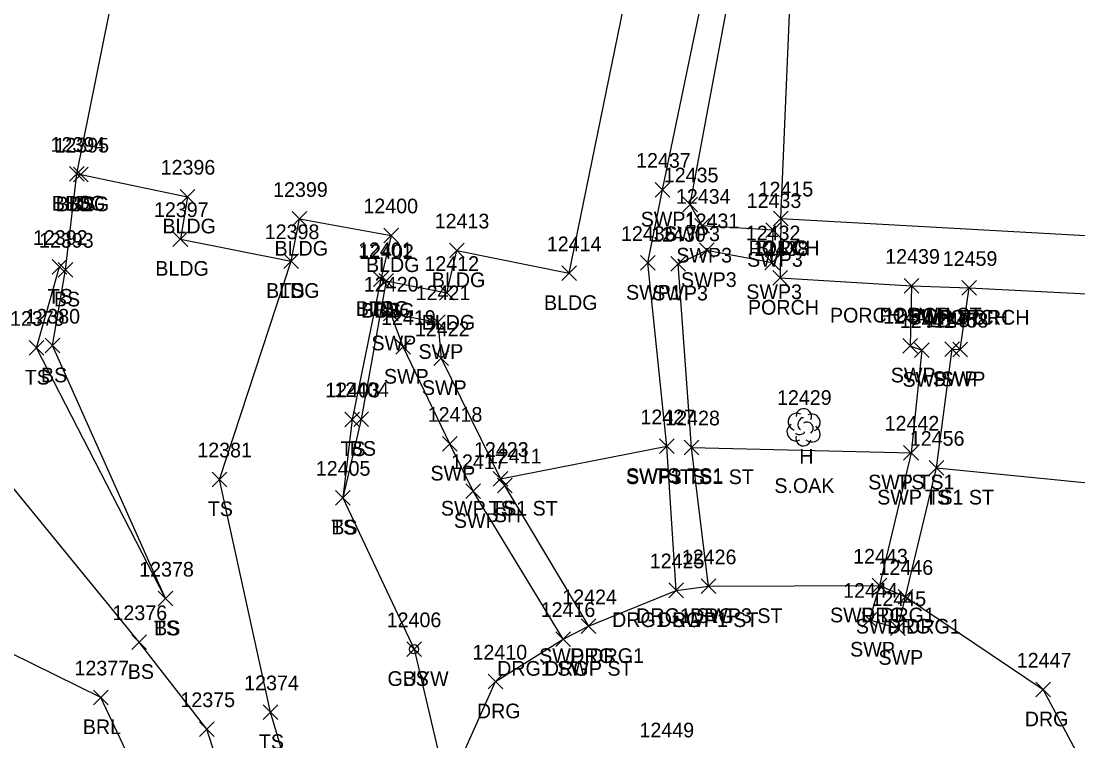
# Model space of a CAD drawing. Extents: x 1482574 to 1485769, y 580696 to 595649.
# Drawn here: x 1482734.1 to 1482878, y 583919.2 to 584017.2 of the extents above; entities that cross this region are included whole.
import ezdxf

# ---------------------------------------------------------------- set-up
doc = ezdxf.new("R2010")
doc.units = 0
for name, color, linetype in [('L_A', 7, 'Continuous'), ('L_C', 7, 'Continuous'), ('L_I', 7, 'Continuous'), ('L_TIC', 7, 'Continuous'), ('LABL', 7, 'Continuous'), ('LBC', 7, 'Continuous'), ('LBF', 7, 'Continuous'), ('LELB', 7, 'Continuous'), ('LTD', 7, 'Continuous'), ('R_A', 7, 'Continuous'), ('R_I', 7, 'Continuous'), ('R_TIC', 7, 'Continuous'), ('RDG', 7, 'Continuous'), ('RSW', 7, 'Continuous'), ('U_A', 7, 'Continuous'), ('U_I', 7, 'Continuous'), ('UPGW', 7, 'Continuous')]:
    doc.layers.add(name, color=color, linetype=linetype)

msp = doc.modelspace()

# ---------------------------------------------------------------- linework, layer by layer
at = {"layer": 'L_TIC'}
for points in [[(1482740.74, 583995.43), (1482742.74, 583997.43)], [(1482742.74, 583995.43), (1482740.74, 583997.43)], [(1482740.74, 583995.43), (1482742.74, 583997.43)], [(1482742.74, 583995.43), (1482740.74, 583997.43)], [(1482740.74, 583995.43), (1482742.74, 583997.43)], [(1482742.74, 583995.43), (1482740.74, 583997.43)], [(1482741.27, 583995.33), (1482743.27, 583997.33)], [(1482743.27, 583995.33), (1482741.27, 583997.33)], [(1482741.27, 583995.33), (1482743.27, 583997.33)], [(1482743.27, 583995.33), (1482741.27, 583997.33)], [(1482755.79, 583992.32), (1482757.79, 583994.32)], [(1482757.79, 583992.32), (1482755.79, 583994.32)], [(1482771.05, 583989.29), (1482773.05, 583991.29)], [(1482773.05, 583989.29), (1482771.05, 583991.29)], [(1482836.55, 583989.35), (1482838.55, 583991.35)], [(1482838.55, 583989.35), (1482836.55, 583991.35)], [(1482836.55, 583989.35), (1482838.55, 583991.35)], [(1482838.55, 583989.35), (1482836.55, 583991.35)], [(1482836.55, 583989.35), (1482838.55, 583991.35)], [(1482838.55, 583989.35), (1482836.55, 583991.35)], [(1482754.82, 583986.55), (1482756.82, 583988.55)], [(1482756.82, 583986.55), (1482754.82, 583988.55)], [(1482783.5, 583987.05), (1482785.5, 583989.05)], [(1482785.5, 583987.05), (1482783.5, 583989.05)], [(1482792.46, 583985), (1482794.46, 583987)], [(1482794.46, 583985), (1482792.46, 583987)], [(1482738.35, 583982.75), (1482740.35, 583984.75)], [(1482740.35, 583982.75), (1482738.35, 583984.75)], [(1482769.9, 583983.54), (1482771.9, 583985.54)], [(1482771.9, 583983.54), (1482769.9, 583985.54)], [(1482769.9, 583983.54), (1482771.9, 583985.54)], [(1482771.9, 583983.54), (1482769.9, 583985.54)], [(1482739.17, 583982.37), (1482741.17, 583984.37)], [(1482741.17, 583982.37), (1482739.17, 583984.37)], [(1482807.73, 583981.89), (1482809.73, 583983.89)], [(1482809.73, 583981.89), (1482807.73, 583983.89)], [(1482782.11, 583981.08), (1482784.11, 583983.08)], [(1482784.11, 583981.08), (1482782.11, 583983.08)], [(1482782.11, 583981.08), (1482784.11, 583983.08)], [(1482784.11, 583981.08), (1482782.11, 583983.08)], [(1482782.83, 583980.84), (1482784.83, 583982.84)], [(1482784.83, 583980.84), (1482782.83, 583982.84)], [(1482782.83, 583980.84), (1482784.83, 583982.84)], [(1482784.83, 583980.84), (1482782.83, 583982.84)], [(1482836.46, 583981.25), (1482838.46, 583983.25)], [(1482838.46, 583981.25), (1482836.46, 583983.25)], [(1482854.36, 583980.18), (1482856.36, 583982.18)], [(1482856.36, 583980.18), (1482854.36, 583982.18)], [(1482862.19, 583979.89), (1482864.19, 583981.89)], [(1482864.19, 583979.89), (1482862.19, 583981.89)], [(1482791.08, 583979.21), (1482793.08, 583981.21)], [(1482793.08, 583979.21), (1482791.08, 583981.21)], [(1482735.23, 583971.73), (1482737.23, 583973.73)], [(1482737.23, 583971.73), (1482735.23, 583973.73)], [(1482737.41, 583972.03), (1482739.41, 583974.03)], [(1482739.41, 583972.03), (1482737.41, 583974.03)], [(1482778.2, 583961.98), (1482780.2, 583963.98)], [(1482780.2, 583961.98), (1482778.2, 583963.98)], [(1482779.45, 583962.03), (1482781.45, 583964.03)], [(1482781.45, 583962.03), (1482779.45, 583964.03)], [(1482821.04, 583958.32), (1482823.04, 583960.32)], [(1482823.04, 583958.32), (1482821.04, 583960.32)], [(1482824.42, 583958.17), (1482826.42, 583960.17)], [(1482826.42, 583958.17), (1482824.42, 583960.17)], [(1482854.28, 583957.45), (1482856.28, 583959.45)], [(1482856.28, 583957.45), (1482854.28, 583959.45)], [(1482857.77, 583955.39), (1482859.77, 583957.39)], [(1482859.77, 583955.39), (1482857.77, 583957.39)], [(1482760.15, 583953.81), (1482762.15, 583955.81)], [(1482762.15, 583953.81), (1482760.15, 583955.81)], [(1482798.38, 583953.88), (1482800.38, 583955.88)], [(1482800.38, 583953.88), (1482798.38, 583955.88)], [(1482799, 583952.98), (1482801, 583954.98)], [(1482801, 583952.98), (1482799, 583954.98)], [(1482776.93, 583951.31), (1482778.93, 583953.31)], [(1482778.93, 583951.31), (1482776.93, 583953.31)], [(1482776.93, 583951.31), (1482778.93, 583953.31)], [(1482778.93, 583951.31), (1482776.93, 583953.31)], [(1482752.81, 583937.57), (1482754.81, 583939.57)], [(1482754.81, 583937.57), (1482752.81, 583939.57)], [(1482752.81, 583937.57), (1482754.81, 583939.57)], [(1482754.81, 583937.57), (1482752.81, 583939.57)], [(1482749.22, 583931.64), (1482751.22, 583933.64)], [(1482751.22, 583931.64), (1482749.22, 583933.64)], [(1482786.63, 583930.68), (1482788.63, 583932.68)], [(1482788.63, 583930.68), (1482786.63, 583932.68)], [(1482744, 583924.11), (1482746, 583926.11)], [(1482746, 583924.11), (1482744, 583926.11)], [(1482767.1, 583922.09), (1482769.1, 583924.09)], [(1482769.1, 583922.09), (1482767.1, 583924.09)], [(1482758.43, 583919.79), (1482760.43, 583921.79)], [(1482760.43, 583919.79), (1482758.43, 583921.79)]]:
    msp.add_lwpolyline(points, dxfattribs=at)
at = {"layer": 'LABL'}
msp.add_lwpolyline([(1482753.56, 583847.65), (1482763.33, 583886.22), (1482745, 583925.11), (1482720.19, 583937.3), (1482697, 583950.74), (1482684.74, 583977.37), (1482717.6, 583981.37), (1482723.72, 584020.13), (1482739.62, 584067.32), (1482755.38, 584079.52), (1482776.41, 584086.57), (1482767.77, 584111.34)], dxfattribs=at)
at = {"layer": 'LBC'}
for points in [[(1482741.74, 583996.43), (1482751.35, 584044.11)], [(1482741.74, 583996.43), (1482742.27, 583996.33), (1482756.79, 583993.32), (1482755.82, 583987.55), (1482770.9, 583984.54), (1482772.05, 583990.29), (1482784.5, 583988.05), (1482783.11, 583982.08), (1482783.83, 583981.84), (1482792.08, 583980.21), (1482793.46, 583986), (1482808.73, 583982.89), (1482817.73, 584026.87)], [(1482837.55, 583990.35), (1482890.4, 583987.41), (1482892.38, 583987.48), (1482894.08, 584019.69), (1482891.62, 584019.98), (1482838.94, 584022.48)], [(1482837.55, 583990.35), (1482838.94, 584022.48)]]:
    msp.add_lwpolyline(points, dxfattribs=at)
at = {"layer": 'LBF'}
msp.add_lwpolyline([(1482837.55, 583990.35), (1482837.46, 583982.25), (1482855.36, 583981.18), (1482863.19, 583980.89), (1482889.88, 583979.52), (1482890.4, 583987.41)], dxfattribs=at)
at = {"layer": 'LELB'}
for points in [[(1482753.81, 583938.57), (1482738.41, 583973.03), (1482740.17, 583983.37), (1482741.74, 583996.43), (1482742.27, 583996.33)], [(1482753.81, 583938.57), (1482736.23, 583972.73), (1482739.35, 583983.75)], [(1482781.6, 583877.33), (1482768.1, 583923.09), (1482761.15, 583954.81), (1482770.9, 583984.54)], [(1482783.11, 583982.08), (1482779.2, 583962.98), (1482777.93, 583952.31)], [(1482774.05, 583875.26), (1482759.43, 583920.79), (1482750.22, 583932.64), (1482728.92, 583958.64), (1482717.6, 583981.37)], [(1482783.83, 583981.84), (1482780.45, 583963.03), (1482777.93, 583952.31), (1482787.63, 583931.68), (1482792.15, 583912.57)], [(1482858.77, 583956.39), (1482887.1, 583953.58), (1482914.6, 583960.3)], [(1482799.38, 583954.88), (1482822.04, 583959.32)], [(1482825.42, 583959.17), (1482855.28, 583958.45)]]:
    msp.add_lwpolyline(points, dxfattribs=at)
at = {"layer": 'LTD'}
msp.add_line((1482840.64, 583961.96), (1482840.64, 583961.96), dxfattribs=at)
msp.add_line((1482840.64, 583961.96), (1482840.64, 583961.96), dxfattribs=at)
msp.add_arc((1482840.68, 583963.39), 1.05, 335.5272, 180.9563, dxfattribs=at)
for centre, major_axis, ratio, start_param, end_param in [((1482839.84, 583962.62), (1.21, -0.51), 0.895232, 1.570796, 4.712389), ((1482840.43, 583962.42), (-0.208, -0.792), 0.645439, 3.141593, 6.283185), ((1482841.68, 583962.54), (-1.14, -0.48), 0.949671, 1.570796, 4.712389), ((1482839.55, 583961.25), (0.58, -1.04), 0.959034, 3.141593, 6.283185), ((1482841.14, 583961.79), (-0.5, 0.667), 0.989748, 3.141593, 6.283185), ((1482841.64, 583961.13), (-1.09, 0.79), 0.841452, 1.570796, 4.712389), ((1482840.64, 583960.46), (0.26, 1.06), 0.942809, 1.570796, 4.712389), ((1482840.18, 583961.21), (-0.625, -0.083), 0.423636, 0, 3.141593)]:
    msp.add_ellipse(centre, major_axis=major_axis, ratio=ratio, start_param=start_param, end_param=end_param, dxfattribs=at)
at = {"layer": 'R_TIC'}
for points in [[(1482820.45, 583993.26), (1482822.45, 583995.26)], [(1482822.45, 583993.26), (1482820.45, 583995.26)], [(1482824.22, 583991.27), (1482826.22, 583993.27)], [(1482826.22, 583991.27), (1482824.22, 583993.27)], [(1482825.87, 583988.35), (1482827.87, 583990.35)], [(1482827.87, 583988.35), (1482825.87, 583990.35)], [(1482835.5, 583987.78), (1482837.5, 583989.78)], [(1482837.5, 583987.78), (1482835.5, 583989.78)], [(1482826.5, 583985.02), (1482828.5, 583987.02)], [(1482828.5, 583985.02), (1482826.5, 583987.02)], [(1482818.45, 583983.29), (1482820.45, 583985.29)], [(1482820.45, 583983.29), (1482818.45, 583985.29)], [(1482822.58, 583983.19), (1482824.58, 583985.19)], [(1482824.58, 583983.19), (1482822.58, 583985.19)], [(1482835.38, 583983.37), (1482837.38, 583985.37)], [(1482837.38, 583983.37), (1482835.38, 583985.37)], [(1482854.36, 583980.18), (1482856.36, 583982.18)], [(1482856.36, 583980.18), (1482854.36, 583982.18)], [(1482862.19, 583979.89), (1482864.19, 583981.89)], [(1482864.19, 583979.89), (1482862.19, 583981.89)], [(1482783.48, 583976.39), (1482785.48, 583978.39)], [(1482785.48, 583976.39), (1482783.48, 583978.39)], [(1482789.88, 583975.23), (1482791.88, 583977.23)], [(1482791.88, 583975.23), (1482789.88, 583977.23)], [(1482785.17, 583971.85), (1482787.17, 583973.85)], [(1482787.17, 583971.85), (1482785.17, 583973.85)], [(1482854.17, 583972.02), (1482856.17, 583974.02)], [(1482856.17, 583972.02), (1482854.17, 583974.02)], [(1482855.77, 583971.43), (1482857.77, 583973.43)], [(1482857.77, 583971.43), (1482855.77, 583973.43)], [(1482859.87, 583971.53), (1482861.87, 583973.53)], [(1482861.87, 583971.53), (1482859.87, 583973.53)], [(1482860.96, 583971.49), (1482862.96, 583973.49)], [(1482862.96, 583971.49), (1482860.96, 583973.49)], [(1482790.34, 583970.31), (1482792.34, 583972.31)], [(1482792.34, 583970.31), (1482790.34, 583972.31)], [(1482791.51, 583958.66), (1482793.51, 583960.66)], [(1482793.51, 583958.66), (1482791.51, 583960.66)], [(1482821.04, 583958.32), (1482823.04, 583960.32)], [(1482823.04, 583958.32), (1482821.04, 583960.32)], [(1482824.42, 583958.17), (1482826.42, 583960.17)], [(1482826.42, 583958.17), (1482824.42, 583960.17)], [(1482854.28, 583957.45), (1482856.28, 583959.45)], [(1482856.28, 583957.45), (1482854.28, 583959.45)], [(1482857.77, 583955.39), (1482859.77, 583957.39)], [(1482859.77, 583955.39), (1482857.77, 583957.39)], [(1482798.38, 583953.88), (1482800.38, 583955.88)], [(1482800.38, 583953.88), (1482798.38, 583955.88)], [(1482794.7, 583952.21), (1482796.7, 583954.21)], [(1482796.7, 583952.21), (1482794.7, 583954.21)], [(1482822.31, 583938.7), (1482824.31, 583940.7)], [(1482824.31, 583938.7), (1482822.31, 583940.7)], [(1482822.31, 583938.7), (1482824.31, 583940.7)], [(1482824.31, 583938.7), (1482822.31, 583940.7)], [(1482826.72, 583939.25), (1482828.72, 583941.25)], [(1482828.72, 583939.25), (1482826.72, 583941.25)], [(1482826.72, 583939.25), (1482828.72, 583941.25)], [(1482828.72, 583939.25), (1482826.72, 583941.25)], [(1482850, 583939.34), (1482852, 583941.34)], [(1482852, 583939.34), (1482850, 583941.34)], [(1482850, 583939.34), (1482852, 583941.34)], [(1482852, 583939.34), (1482850, 583941.34)], [(1482853.51, 583937.81), (1482855.51, 583939.81)], [(1482855.51, 583937.81), (1482853.51, 583939.81)], [(1482853.51, 583937.81), (1482855.51, 583939.81)], [(1482855.51, 583937.81), (1482853.51, 583939.81)], [(1482848.63, 583934.68), (1482850.63, 583936.68)], [(1482850.63, 583934.68), (1482848.63, 583936.68)], [(1482810.4, 583933.8), (1482812.4, 583935.8)], [(1482812.4, 583933.8), (1482810.4, 583935.8)], [(1482810.4, 583933.8), (1482812.4, 583935.8)], [(1482812.4, 583933.8), (1482810.4, 583935.8)], [(1482852.49, 583933.56), (1482854.49, 583935.56)], [(1482854.49, 583933.56), (1482852.49, 583935.56)], [(1482806.95, 583932.07), (1482808.95, 583934.07)], [(1482808.95, 583932.07), (1482806.95, 583934.07)], [(1482806.95, 583932.07), (1482808.95, 583934.07)], [(1482808.95, 583932.07), (1482806.95, 583934.07)], [(1482797.7, 583926.27), (1482799.7, 583928.27)], [(1482799.7, 583926.27), (1482797.7, 583928.27)], [(1482872.28, 583925.18), (1482874.28, 583927.18)], [(1482874.28, 583925.18), (1482872.28, 583927.18)], [(1482872.28, 583925.18), (1482874.28, 583927.18)], [(1482874.28, 583925.18), (1482872.28, 583927.18)]]:
    msp.add_lwpolyline(points, dxfattribs=at)
at = {"layer": 'RDG'}
for points in [[(1482821.35, 583792.38), (1482789.31, 583806.69), (1482776.98, 583834.24), (1482773.2, 583845.22), (1482774.05, 583875.26), (1482781.6, 583877.33), (1482792.15, 583912.57), (1482798.7, 583927.27), (1482807.95, 583933.07), (1482811.4, 583934.8), (1482823.31, 583939.7), (1482827.72, 583940.25), (1482851, 583940.34), (1482854.51, 583938.81), (1482873.28, 583926.18)], [(1482860.55, 583827.93), (1482882.47, 583863.35), (1482883.56, 583906.92), (1482873.28, 583926.18)]]:
    msp.add_lwpolyline(points, dxfattribs=at)
at = {"layer": 'RSW'}
for points in [[(1482823.31, 583939.7), (1482822.04, 583959.32), (1482819.45, 583984.29), (1482821.45, 583994.26), (1482827.4, 584022.88), (1482826.27, 584025.82), (1482822.49, 584027.4), (1482823.69, 584031.98), (1482828.59, 584031.98), (1482832.25, 584049.5), (1482834.8, 584061.56), (1482832.41, 584066.36), (1482823.24, 584070.7), (1482806.65, 584073.48), (1482807.47, 584077.14), (1482816.23, 584075.31)], [(1482827.72, 583940.25), (1482825.42, 583959.17), (1482823.58, 583984.19), (1482827.5, 583986.02), (1482836.38, 583984.37), (1482836.5, 583988.78), (1482826.87, 583989.35), (1482825.22, 583992.27), (1482831.12, 584023.89), (1482832.28, 584032.29), (1482837.02, 584053.44), (1482838.46, 584060.84), (1482838.07, 584065.52), (1482832.86, 584070.89), (1482824.04, 584073.85), (1482816.23, 584075.31)], [(1482855.36, 583981.18), (1482855.17, 583973.02), (1482856.77, 583972.43), (1482855.28, 583958.45), (1482851, 583940.34), (1482849.63, 583935.68), (1482853.49, 583934.56), (1482854.51, 583938.81), (1482858.77, 583956.39), (1482860.87, 583972.53), (1482861.96, 583972.49), (1482863.19, 583980.89)], [(1482807.95, 583933.07), (1482795.7, 583953.21), (1482792.51, 583959.66), (1482786.17, 583972.85), (1482784.48, 583977.39), (1482790.88, 583976.23), (1482791.34, 583971.31), (1482799.38, 583954.88), (1482811.4, 583934.8)]]:
    msp.add_lwpolyline(points, dxfattribs=at)
at = {"layer": 'UPGW'}
for radius in [0.625, 0.0833]:
    msp.add_circle((1482787.63, 583931.68), radius, dxfattribs=at)

# ---------------------------------------------------------------- texts
at = {"layer": 'L_A'}
for s, p in [('BLDG', (1482738.33, 583991.43)), ('BLDG', (1482738.33, 583991.43)), ('BS', (1482740.18, 583991.43)), ('BLDG', (1482738.86, 583991.33)), ('BS', (1482740.71, 583991.33)), ('BLDG', (1482753.38, 583988.32)), ('BLDG', (1482768.64, 583985.29)), ('PORCH', (1482833.17, 583985.35)), ('BLDG', (1482834.14, 583985.35)), ('BLDG', (1482834.14, 583985.35)), ('BLDG', (1482781.09, 583983.05)), ('BLDG', (1482752.41, 583982.55)), ('BLDG', (1482790.05, 583981)), ('TS', (1482737.76, 583978.75)), ('BLDG', (1482767.49, 583979.54)), ('TS', (1482769.31, 583979.54)), ('BS', (1482738.61, 583978.37)), ('BLDG', (1482779.7, 583977.08)), ('TS', (1482781.52, 583977.08)), ('BLDG', (1482805.32, 583977.89)), ('PORCH', (1482833.09, 583977.25)), ('BLDG', (1482780.42, 583976.84)), ('BS', (1482782.28, 583976.84)), ('PORCH', (1482850.99, 583976.18)), ('PORCH', (1482858.82, 583975.89)), ('BLDG', (1482788.67, 583975.21)), ('TS', (1482734.64, 583967.73)), ('BS', (1482736.85, 583968.03)), ('TS', (1482777.61, 583957.98)), ('BS', (1482778.89, 583958.03)), ('H', (1482840.07, 583956.96)), ('TS', (1482820.45, 583954.32)), ('TS', (1482823.83, 583954.17)), ('TS', (1482853.69, 583953.45)), ('TS', (1482857.18, 583951.39)), ('TS', (1482759.56, 583949.81)), ('TS', (1482797.79, 583949.88)), ('SH', (1482798.49, 583948.98)), ('TS', (1482776.34, 583947.31)), ('BS', (1482776.37, 583947.31)), ('TS', (1482752.22, 583933.57)), ('BS', (1482752.25, 583933.57)), ('BS', (1482748.66, 583927.64)), ('BS', (1482786.07, 583926.68)), ('BRL', (1482742.55, 583920.11)), ('TS', (1482766.51, 583918.09))]:
    msp.add_text(s, height=2, dxfattribs=at).set_placement(p)
at = {"layer": 'L_C'}
msp.add_text('S.OAK', height=2, dxfattribs=at).set_placement((1482836.68, 583952.96))
at = {"layer": 'L_I'}
for s, p in [('12394', (1482738.15, 583999.43)), ('12394', (1482738.15, 583999.43)), ('12394', (1482738.15, 583999.43)), ('12395', (1482738.68, 583999.33)), ('12395', (1482738.68, 583999.33)), ('12396', (1482753.14, 583996.32)), ('12399', (1482768.45, 583993.29)), ('12415', (1482834.53, 583993.35)), ('12415', (1482834.53, 583993.35)), ('12415', (1482834.53, 583993.35)), ('12397', (1482752.23, 583990.55)), ('12400', (1482780.74, 583991.05)), ('12413', (1482790.44, 583989)), ('12398', (1482767.31, 583987.54)), ('12398', (1482767.31, 583987.54)), ('12392', (1482735.76, 583986.75)), ('12393', (1482736.58, 583986.37)), ('12414', (1482805.71, 583985.89)), ('12401', (1482780.01, 583985.08)), ('12401', (1482780.01, 583985.08)), ('12402', (1482780.16, 583984.84)), ('12402', (1482780.16, 583984.84)), ('12438', (1482833.87, 583985.25)), ('12439', (1482851.77, 583984.18)), ('12412', (1482789.05, 583983.21)), ('12459', (1482859.6, 583983.89)), ('12379', (1482732.63, 583975.73)), ('12380', (1482734.73, 583976.03)), ('12403', (1482775.54, 583965.98)), ('12404', (1482776.78, 583966.03)), ('12429', (1482837.04, 583964.96)), ('12427', (1482818.45, 583962.32)), ('12428', (1482821.83, 583962.17)), ('12442', (1482851.69, 583961.45)), ('12456', (1482855.12, 583959.39)), ('12381', (1482758.13, 583957.81)), ('12423', (1482795.79, 583957.88)), ('12411', (1482797.55, 583956.98)), ('12405', (1482774.26, 583955.31)), ('12405', (1482774.26, 583955.31)), ('12378', (1482750.22, 583941.57)), ('12378', (1482750.22, 583941.57)), ('12376', (1482746.58, 583935.64)), ('12406', (1482783.91, 583934.68)), ('12377', (1482741.41, 583928.11)), ('12374', (1482764.51, 583926.09)), ('12375', (1482755.83, 583923.79)), ('12449', (1482818.32, 583919.67))]:
    msp.add_text(s, height=2, dxfattribs=at).set_placement(p)
at = {"layer": 'R_A'}
for s, p in [('SWP1', (1482818.49, 583989.26)), ('SWP3', (1482821.69, 583987.27)), ('SWP3', (1482823.34, 583984.35)), ('SWP3', (1482832.97, 583983.78)), ('SWP3', (1482823.97, 583981.02)), ('SWP1', (1482816.49, 583979.29)), ('SWP3', (1482820.05, 583979.19)), ('SWP3', (1482832.86, 583979.37)), ('PORCH SWP ST', (1482844.25, 583976.18)), ('SWP PORCH', (1482854.91, 583975.89)), ('SWP', (1482781.84, 583972.39)), ('SWP', (1482788.24, 583971.23)), ('SWP', (1482783.53, 583967.85)), ('SWP', (1482852.53, 583968.02)), ('SWP', (1482854.13, 583967.43)), ('SWP', (1482858.23, 583967.53)), ('SWP', (1482859.32, 583967.49)), ('SWP', (1482788.7, 583966.31)), ('SWP', (1482789.87, 583954.66)), ('SWP3 TS1 ST', (1482816.49, 583954.17)), ('SWP1 TS1', (1482816.49, 583954.32)), ('SWP TS1', (1482849.45, 583953.45)), ('SWP TS1 ST', (1482850.68, 583951.39)), ('SWP TS1 ST', (1482791.29, 583949.88)), ('SWP', (1482793.06, 583948.21)), ('DRG1 SWP3 ST', (1482817.87, 583935.25)), ('DRG', (1482825.21, 583935.25)), ('SWP DRG1', (1482844.26, 583935.34)), ('DRG', (1482848.48, 583935.34)), ('DRG1 SWP1 ST', (1482814.59, 583934.7)), ('DRG', (1482820.8, 583934.7)), ('SWP DRG1', (1482847.77, 583933.81)), ('DRG', (1482852, 583933.81)), ('SWP DRG1', (1482804.66, 583929.8)), ('DRG', (1482808.89, 583929.8)), ('SWP', (1482846.99, 583930.68)), ('SWP', (1482850.85, 583929.56)), ('DRG1 SWP ST', (1482798.95, 583928.07)), ('DRG', (1482805.44, 583928.07)), ('DRG', (1482796.19, 583922.27)), ('DRG', (1482870.76, 583921.18)), ('DRG', (1482870.76, 583921.18))]:
    msp.add_text(s, height=2, dxfattribs=at).set_placement(p)
at = {"layer": 'R_I'}
for s, p in [('12437', (1482817.86, 583997.26)), ('12435', (1482821.63, 583995.27)), ('12434', (1482823.28, 583992.35)), ('12433', (1482832.91, 583991.78)), ('12431', (1482824.47, 583989.02)), ('12436', (1482815.8, 583987.29)), ('12430', (1482819.9, 583987.19)), ('12432', (1482832.79, 583987.37)), ('12439', (1482851.77, 583984.18)), ('12459', (1482859.6, 583983.89)), ('12420', (1482780.8, 583980.39)), ('12421', (1482787.85, 583979.23)), ('12419', (1482783.14, 583975.85)), ('12440', (1482851.5, 583976.02)), ('12457', (1482857.27, 583975.53)), ('12422', (1482787.75, 583974.31)), ('12441', (1482853.75, 583975.43)), ('12458', (1482858.37, 583975.49)), ('12418', (1482789.49, 583962.66)), ('12427', (1482818.45, 583962.32)), ('12428', (1482821.83, 583962.17)), ('12442', (1482851.69, 583961.45)), ('12456', (1482855.12, 583959.39)), ('12423', (1482795.79, 583957.88)), ('12417', (1482792.67, 583956.21)), ('12425', (1482819.72, 583942.7)), ('12425', (1482819.72, 583942.7)), ('12426', (1482824.08, 583943.25)), ('12426', (1482824.08, 583943.25)), ('12443', (1482847.41, 583943.34)), ('12443', (1482847.41, 583943.34)), ('12446', (1482850.86, 583941.81)), ('12446', (1482850.86, 583941.81)), ('12444', (1482846.04, 583938.68)), ('12424', (1482807.81, 583937.8)), ('12424', (1482807.81, 583937.8)), ('12445', (1482849.9, 583937.56)), ('12416', (1482804.87, 583936.07)), ('12416', (1482804.87, 583936.07)), ('12410', (1482795.59, 583930.27)), ('12447', (1482869.68, 583929.18)), ('12447', (1482869.68, 583929.18))]:
    msp.add_text(s, height=2, dxfattribs=at).set_placement(p)
at = {"layer": 'U_A'}
msp.add_text('GUYW', height=2, dxfattribs=at).set_placement((1482784.02, 583926.68))
at = {"layer": 'U_I'}
msp.add_text('12406', height=2, dxfattribs=at).set_placement((1482783.91, 583934.68))

doc.saveas('drawing.dxf')
